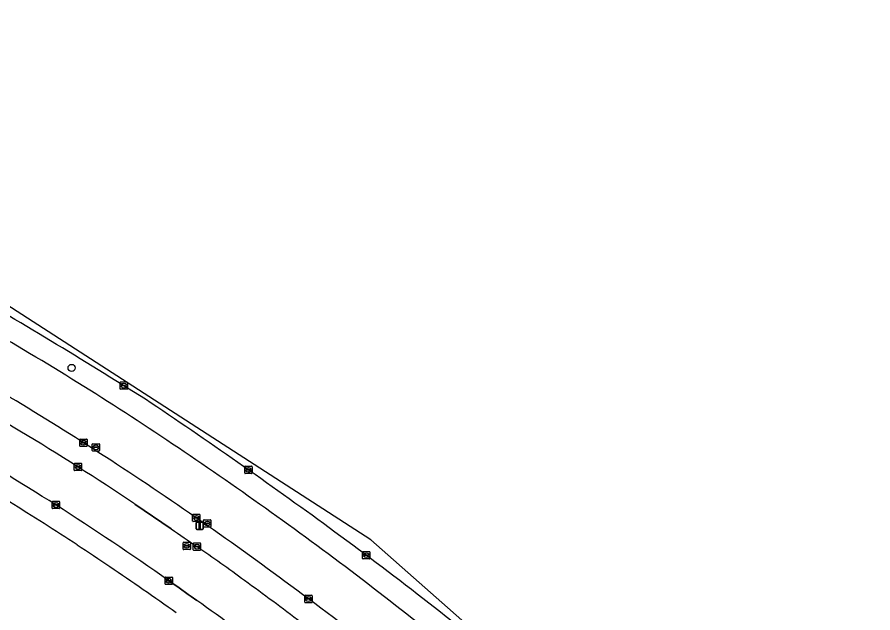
# Model space of a CAD drawing. Extents: x 161477 to 163040, y 383680 to 384871.
# Drawn here: x 162512.5 to 162629.1, y 384705.2 to 384786.4 of the extents above; entities that cross this region are included whole.
import ezdxf

# ---------------------------------------------------------------- set-up
doc = ezdxf.new("R2010")
doc.units = 0
for name, color, linetype in [('IMGEO_Berm_groen', 7, 'Continuous'), ('IMGEO_Boom', 7, 'Continuous'), ('IMGEO_Groenvoorziening', 7, 'Continuous'), ('IMGEO_Kolk', 7, 'Continuous'), ('IMGEO_Lichtmast', 7, 'Continuous'), ('IMGEO_Rijbaan_lokaal_open', 7, 'Continuous'), ('IMGEO_Rijbaan_regionaal_gesloten', 7, 'Continuous'), ('IMGEO_Rioolput', 7, 'Continuous'), ('IMGEO_Voetpad_open', 7, 'Continuous')]:
    doc.layers.add(name, color=color, linetype=linetype)

msp = doc.modelspace()

# ---------------------------------------------------------------- linework, layer by layer
at = {"layer": 'IMGEO_Berm_groen'}
msp.add_lwpolyline([(162528.5, 384720.08), (162533.47, 384716.7)], dxfattribs=at)
for centre, radius, start, end in [((162137.33, 384111.15), 736.58, 57.78938, 60.14831), ((162285.02, 384357.14), 446.72, 57.0416, 60.9848), ((162291.06, 384366.98), 428.67, 56.7613, 60.8295), ((162216.07, 384242.19), 571, 58.6829, 60.4408), ((162108.78, 384105.44), 756.92, 53.87856, 56.19088), ((162231.46, 384277.75), 542.47, 53.6069, 56.8569), ((162343.07, 384445.15), 331.62, 56.003, 59.2023), ((162250.95, 384306.2), 501.5, 53.082, 56.7352), ((162720.42, 384983.45), 325.73, 234.9747, 235.7265), ((162227.37, 384269.35), 554.61, 50.4787, 53.7929), ((162302.93, 384378.53), 409.28, 54.0043, 55.1193), ((162292.36, 384359.82), 440.28, 49.6402, 53.6497), ((162275.96, 384340.97), 455.51, 52.8348, 54.0353), ((162304.47, 384373.71), 415.39, 48.7319, 53.3898)]:
    msp.add_arc(centre, radius, start, end, dxfattribs=at)
at = {"layer": 'IMGEO_Boom'}
msp.add_circle((162519.91, 384738.62), 0.489, dxfattribs=at)
at = {"layer": 'IMGEO_Groenvoorziening'}
for centre, radius, start, end in [((162192.17, 384200.8), 609.81, 57.90763, 59.99693), ((162289.4, 384363.23), 420.56, 56.6411, 57.3737), ((162281.99, 384351.48), 434.44, 55.9671, 56.6764), ((162275.34, 384341.41), 446.51, 54.5725, 55.9832)]:
    msp.add_arc(centre, radius, start, end, dxfattribs=at)
at = {"layer": 'IMGEO_Kolk'}
for p, q in [((162526.52, 384735.78), (162526.52, 384736.63)), ((162526.59, 384736.71), (162527.44, 384736.71)), ((162526.82, 384736.25), (162527.22, 384736.25)), ((162527, 384736.49), (162527.03, 384736.49)), ((162527.52, 384736.63), (162527.52, 384735.78)), ((162527.44, 384735.71), (162526.59, 384735.71)), ((162526.77, 384736.2), (162526.77, 384736.21)), ((162527.21, 384736.16), (162526.81, 384736.16)), ((162527.03, 384735.93), (162527, 384735.93)), ((162527.26, 384736.21), (162527.26, 384736.2)), ((162521.02, 384728.01), (162521.02, 384728.86)), ((162521.09, 384728.93), (162521.95, 384728.93)), ((162521.28, 384728.43), (162521.28, 384728.44)), ((162521.32, 384728.48), (162521.72, 384728.48)), ((162521.71, 384728.39), (162521.32, 384728.39)), ((162521.53, 384728.15), (162521.5, 384728.15)), ((162521.51, 384728.71), (162521.53, 384728.71)), ((162521.76, 384728.44), (162521.76, 384728.43)), ((162522.02, 384728.86), (162522.02, 384728.01)), ((162521.95, 384727.93), (162521.09, 384727.93)), ((162520.27, 384724.71), (162520.27, 384725.56)), ((162520.35, 384725.64), (162521.2, 384725.64)), ((162521.2, 384724.63), (162520.35, 384724.63)), ((162520.53, 384725.13), (162520.53, 384725.14)), ((162520.57, 384725.18), (162520.97, 384725.18)), ((162520.97, 384725.09), (162520.57, 384725.09)), ((162520.76, 384725.41), (162520.78, 384725.41)), ((162520.78, 384724.86), (162520.76, 384724.86)), ((162521.01, 384725.14), (162521.01, 384725.13)), ((162521.27, 384725.56), (162521.27, 384724.71)), ((162543.5, 384724.31), (162543.5, 384725.16)), ((162543.57, 384725.23), (162544.42, 384725.23)), ((162543.75, 384724.73), (162543.75, 384724.74)), ((162544.19, 384724.69), (162543.79, 384724.69)), ((162543.8, 384724.78), (162544.19, 384724.78)), ((162543.98, 384725.01), (162544.01, 384725.01)), ((162544.24, 384724.74), (162544.24, 384724.73)), ((162544.5, 384725.16), (162544.5, 384724.31)), ((162544.42, 384724.23), (162543.57, 384724.23)), ((162544.01, 384724.45), (162543.98, 384724.45)), ((162517.26, 384719.53), (162517.26, 384720.38)), ((162517.34, 384720.45), (162518.19, 384720.45)), ((162517.52, 384719.95), (162517.52, 384719.96)), ((162517.96, 384719.91), (162517.56, 384719.91)), ((162517.57, 384720), (162517.96, 384720)), ((162517.75, 384720.23), (162517.78, 384720.23)), ((162518.01, 384719.96), (162518.01, 384719.95)), ((162518.27, 384720.38), (162518.27, 384719.53)), ((162518.19, 384719.45), (162517.34, 384719.45)), ((162517.77, 384719.67), (162517.75, 384719.67)), ((162536.4, 384717.76), (162536.4, 384718.61)), ((162536.47, 384718.68), (162537.33, 384718.68)), ((162537.33, 384717.68), (162536.47, 384717.68)), ((162536.66, 384718.18), (162536.66, 384718.19)), ((162536.7, 384718.23), (162537.1, 384718.23)), ((162537.1, 384718.14), (162536.7, 384718.14)), ((162536.91, 384717.9), (162536.88, 384717.9)), ((162536.89, 384718.46), (162536.91, 384718.46)), ((162537.14, 384718.19), (162537.14, 384718.18)), ((162537.4, 384718.61), (162537.4, 384717.76)), ((162536.48, 384713.85), (162536.48, 384714.7)), ((162536.56, 384714.77), (162537.41, 384714.77)), ((162536.74, 384714.27), (162536.74, 384714.28)), ((162536.78, 384714.32), (162537.18, 384714.32)), ((162537.18, 384714.23), (162536.78, 384714.23)), ((162536.97, 384714.55), (162536.99, 384714.55)), ((162537.22, 384714.28), (162537.22, 384714.27)), ((162537.48, 384714.7), (162537.48, 384713.85)), ((162537.41, 384713.77), (162536.56, 384713.77)), ((162536.99, 384713.99), (162536.97, 384713.99)), ((162559.55, 384712.68), (162559.55, 384713.54)), ((162559.63, 384713.61), (162560.48, 384713.61)), ((162559.81, 384713.1), (162559.81, 384713.12)), ((162559.85, 384713.15), (162560.25, 384713.15)), ((162560.25, 384713.07), (162559.85, 384713.07)), ((162560.04, 384713.39), (162560.06, 384713.39)), ((162560.29, 384713.12), (162560.29, 384713.1)), ((162560.55, 384713.54), (162560.55, 384712.68)), ((162560.48, 384712.61), (162559.63, 384712.61)), ((162560.06, 384712.83), (162560.04, 384712.83)), ((162532.64, 384709.21), (162532.64, 384710.06)), ((162532.71, 384710.13), (162533.56, 384710.13)), ((162532.89, 384709.63), (162532.89, 384709.64)), ((162533.33, 384709.59), (162532.93, 384709.59)), ((162532.94, 384709.68), (162533.33, 384709.68)), ((162533.12, 384709.91), (162533.15, 384709.91)), ((162533.38, 384709.64), (162533.38, 384709.63)), ((162533.64, 384710.06), (162533.64, 384709.21)), ((162533.56, 384709.13), (162532.71, 384709.13)), ((162533.15, 384709.35), (162533.12, 384709.35)), ((162551.68, 384706.72), (162551.68, 384707.57)), ((162551.76, 384707.64), (162552.61, 384707.64)), ((162551.94, 384707.14), (162551.94, 384707.15)), ((162552.38, 384707.1), (162551.98, 384707.1)), ((162551.99, 384707.19), (162552.38, 384707.19)), ((162552.17, 384707.42), (162552.2, 384707.42)), ((162552.43, 384707.15), (162552.43, 384707.14)), ((162552.69, 384707.57), (162552.69, 384706.72)), ((162552.61, 384706.64), (162551.76, 384706.64)), ((162552.19, 384706.86), (162552.17, 384706.86))]:
    msp.add_line(p, q, dxfattribs=at)
for points in [[(162526.52, 384735.78), (162526.52, 384736.63)], [(162526.59, 384736.71), (162527.44, 384736.71)], [(162527.52, 384736.63), (162527.52, 384735.78)], [(162527.44, 384735.71), (162526.59, 384735.71)], [(162521.02, 384728.01), (162521.02, 384728.86)], [(162521.09, 384728.93), (162521.95, 384728.93)], [(162522.02, 384728.86), (162522.02, 384728.01)], [(162521.95, 384727.93), (162521.09, 384727.93)], [(162520.27, 384724.71), (162520.27, 384725.56)], [(162520.35, 384725.64), (162521.2, 384725.64)], [(162521.2, 384724.63), (162520.35, 384724.63)], [(162521.27, 384725.56), (162521.27, 384724.71)], [(162543.5, 384724.31), (162543.5, 384725.16)], [(162543.57, 384725.23), (162544.42, 384725.23)], [(162544.5, 384725.16), (162544.5, 384724.31)], [(162544.42, 384724.23), (162543.57, 384724.23)], [(162517.26, 384719.53), (162517.26, 384720.38)], [(162517.34, 384720.45), (162518.19, 384720.45)], [(162518.27, 384720.38), (162518.27, 384719.53)], [(162518.19, 384719.45), (162517.34, 384719.45)], [(162536.4, 384717.76), (162536.4, 384718.61)], [(162536.47, 384718.68), (162537.33, 384718.68)], [(162537.33, 384717.68), (162536.47, 384717.68)], [(162537.4, 384718.61), (162537.4, 384717.76)], [(162536.48, 384713.85), (162536.48, 384714.7)], [(162536.56, 384714.77), (162537.41, 384714.77)], [(162537.48, 384714.7), (162537.48, 384713.85)], [(162537.41, 384713.77), (162536.56, 384713.77)], [(162559.55, 384712.68), (162559.55, 384713.54)], [(162559.63, 384713.61), (162560.48, 384713.61)], [(162560.55, 384713.54), (162560.55, 384712.68)], [(162560.48, 384712.61), (162559.63, 384712.61)], [(162532.64, 384709.21), (162532.64, 384710.06)], [(162532.71, 384710.13), (162533.56, 384710.13)], [(162533.64, 384710.06), (162533.64, 384709.21)], [(162533.56, 384709.13), (162532.71, 384709.13)], [(162551.68, 384706.72), (162551.68, 384707.57)], [(162551.76, 384707.64), (162552.61, 384707.64)], [(162552.69, 384707.57), (162552.69, 384706.72)], [(162552.61, 384706.64), (162551.76, 384706.64)]]:
    msp.add_lwpolyline(points, dxfattribs=at)
for centre, radius, start, end in [((162526.59, 384736.63), 0.0765, 91.552, 178.448), ((162526.59, 384736.63), 0.0765, 91.552, 178.448), ((162526.82, 384736.21), 0.0403, 85.8775, 175.7526), ((162527.22, 384736.21), 0.0386, 1.7309, 96.639), ((162527.44, 384736.63), 0.0765, 1.552, 88.448), ((162527.44, 384736.63), 0.0765, 1.552, 88.448), ((162526.59, 384735.78), 0.0765, 181.552, 268.448), ((162526.59, 384735.78), 0.0765, 181.552, 268.448), ((162526.81, 384736.2), 0.0366, 178.938, 274.7102), ((162527.22, 384736.21), 0.043, 264.8664, 352.4533), ((162527.44, 384735.78), 0.0765, 271.552, 358.448), ((162527.44, 384735.78), 0.0765, 271.552, 358.448), ((162521.09, 384728.86), 0.0765, 91.552, 178.448), ((162521.09, 384728.86), 0.0765, 91.552, 178.448), ((162521.32, 384728.44), 0.0403, 85.8775, 175.7526), ((162521.31, 384728.43), 0.0366, 178.938, 274.7102), ((162521.72, 384728.43), 0.043, 264.8664, 352.4533), ((162521.72, 384728.44), 0.0386, 1.7309, 96.639), ((162521.94, 384728.86), 0.0765, 1.552, 88.448), ((162521.94, 384728.86), 0.0765, 1.552, 88.448), ((162521.09, 384728.01), 0.0765, 181.552, 268.448), ((162521.09, 384728.01), 0.0765, 181.552, 268.448), ((162521.94, 384728.01), 0.0765, 271.552, 358.448), ((162521.94, 384728.01), 0.0765, 271.552, 358.448), ((162520.35, 384725.56), 0.0765, 91.552, 178.448), ((162520.35, 384725.56), 0.0765, 91.552, 178.448), ((162520.35, 384724.71), 0.0765, 181.552, 268.448), ((162520.35, 384724.71), 0.0765, 181.552, 268.448), ((162520.57, 384725.14), 0.0403, 85.8775, 175.7526), ((162520.57, 384725.13), 0.0366, 178.938, 274.7102), ((162520.98, 384725.14), 0.0386, 1.7309, 96.639), ((162520.97, 384725.13), 0.043, 264.8664, 352.4533), ((162521.2, 384725.56), 0.0765, 1.552, 88.448), ((162521.2, 384725.56), 0.0765, 1.552, 88.448), ((162521.2, 384724.71), 0.0765, 271.552, 358.448), ((162521.2, 384724.71), 0.0765, 271.552, 358.448), ((162543.57, 384725.16), 0.0765, 91.552, 178.448), ((162543.57, 384725.16), 0.0765, 91.552, 178.448), ((162543.79, 384724.74), 0.0403, 85.8775, 175.7526), ((162543.79, 384724.73), 0.0366, 178.938, 274.7102), ((162544.2, 384724.74), 0.0386, 1.7309, 96.639), ((162544.2, 384724.73), 0.043, 264.8664, 352.4533), ((162544.42, 384725.16), 0.0765, 1.552, 88.448), ((162544.42, 384725.16), 0.0765, 1.552, 88.448), ((162543.57, 384724.31), 0.0765, 181.552, 268.448), ((162543.57, 384724.31), 0.0765, 181.552, 268.448), ((162544.42, 384724.31), 0.0765, 271.552, 358.448), ((162544.42, 384724.31), 0.0765, 271.552, 358.448), ((162517.34, 384720.38), 0.0765, 91.552, 178.448), ((162517.34, 384720.38), 0.0765, 91.552, 178.448), ((162517.56, 384719.96), 0.0403, 85.8775, 175.7526), ((162517.56, 384719.95), 0.0366, 178.938, 274.7102), ((162517.97, 384719.96), 0.0386, 1.7309, 96.639), ((162517.96, 384719.95), 0.043, 264.8664, 352.4533), ((162518.19, 384720.38), 0.0765, 1.552, 88.448), ((162518.19, 384720.38), 0.0765, 1.552, 88.448), ((162517.34, 384719.53), 0.0765, 181.552, 268.448), ((162517.34, 384719.53), 0.0765, 181.552, 268.448), ((162518.19, 384719.53), 0.0765, 271.552, 358.448), ((162518.19, 384719.53), 0.0765, 271.552, 358.448), ((162536.48, 384718.61), 0.0765, 91.552, 178.448), ((162536.48, 384718.61), 0.0765, 91.552, 178.448), ((162536.48, 384717.76), 0.0765, 181.552, 268.448), ((162536.48, 384717.76), 0.0765, 181.552, 268.448), ((162536.7, 384718.19), 0.0403, 85.8775, 175.7526), ((162536.69, 384718.18), 0.0366, 178.938, 274.7102), ((162537.1, 384718.19), 0.0386, 1.7309, 96.639), ((162537.1, 384718.18), 0.043, 264.8664, 352.4533), ((162537.32, 384718.61), 0.0765, 1.552, 88.448), ((162537.32, 384718.61), 0.0765, 1.552, 88.448), ((162537.32, 384717.76), 0.0765, 271.552, 358.448), ((162537.32, 384717.76), 0.0765, 271.552, 358.448), ((162536.56, 384714.7), 0.0765, 91.552, 178.448), ((162536.56, 384714.7), 0.0765, 91.552, 178.448), ((162536.78, 384714.28), 0.0403, 85.8775, 175.7526), ((162536.78, 384714.27), 0.0366, 178.938, 274.7102), ((162537.19, 384714.28), 0.0386, 1.7309, 96.639), ((162537.18, 384714.27), 0.043, 264.8664, 352.4533), ((162537.41, 384714.7), 0.0765, 1.552, 88.448), ((162537.41, 384714.7), 0.0765, 1.552, 88.448), ((162536.56, 384713.85), 0.0765, 181.552, 268.448), ((162536.56, 384713.85), 0.0765, 181.552, 268.448), ((162537.41, 384713.85), 0.0765, 271.552, 358.448), ((162537.41, 384713.85), 0.0765, 271.552, 358.448), ((162559.63, 384713.53), 0.0765, 91.552, 178.448), ((162559.63, 384713.53), 0.0765, 91.552, 178.448), ((162559.85, 384713.11), 0.0403, 85.8775, 175.7526), ((162559.85, 384713.1), 0.0366, 178.938, 274.7102), ((162560.26, 384713.11), 0.0386, 1.7309, 96.639), ((162560.25, 384713.11), 0.043, 264.8664, 352.4533), ((162560.48, 384713.53), 0.0765, 1.552, 88.448), ((162560.48, 384713.53), 0.0765, 1.552, 88.448), ((162559.63, 384712.68), 0.0765, 181.552, 268.448), ((162559.63, 384712.68), 0.0765, 181.552, 268.448), ((162560.48, 384712.68), 0.0765, 271.552, 358.448), ((162560.48, 384712.68), 0.0765, 271.552, 358.448), ((162532.71, 384710.06), 0.0765, 91.552, 178.448), ((162532.71, 384710.06), 0.0765, 91.552, 178.448), ((162532.93, 384709.64), 0.0403, 85.8775, 175.7526), ((162532.93, 384709.63), 0.0366, 178.938, 274.7102), ((162533.34, 384709.64), 0.0386, 1.7309, 96.639), ((162533.34, 384709.63), 0.043, 264.8664, 352.4533), ((162533.56, 384710.06), 0.0765, 1.552, 88.448), ((162533.56, 384710.06), 0.0765, 1.552, 88.448), ((162532.71, 384709.21), 0.0765, 181.552, 268.448), ((162532.71, 384709.21), 0.0765, 181.552, 268.448), ((162533.56, 384709.21), 0.0765, 271.552, 358.448), ((162533.56, 384709.21), 0.0765, 271.552, 358.448), ((162551.76, 384707.57), 0.0765, 91.552, 178.448), ((162551.76, 384707.57), 0.0765, 91.552, 178.448), ((162551.98, 384707.15), 0.0403, 85.8775, 175.7526), ((162551.98, 384707.14), 0.0366, 178.938, 274.7102), ((162552.39, 384707.15), 0.0386, 1.7309, 96.639), ((162552.38, 384707.14), 0.043, 264.8664, 352.4533), ((162552.61, 384707.57), 0.0765, 1.552, 88.448), ((162552.61, 384707.57), 0.0765, 1.552, 88.448), ((162551.76, 384706.72), 0.0765, 181.552, 268.448), ((162551.76, 384706.72), 0.0765, 181.552, 268.448), ((162552.61, 384706.72), 0.0765, 271.552, 358.448), ((162552.61, 384706.72), 0.0765, 271.552, 358.448)]:
    msp.add_arc(centre, radius, start, end, dxfattribs=at)
for centre, major_axis, ratio, start_param, end_param in [((162527, 384736.21), (-0.387, 0.002), 0.722429, 4.712389, 7.853982), ((162527.03, 384736.21), (-0.39, 0.002), 0.717154, 1.570796, 4.712389), ((162521.51, 384728.43), (-0.387, 0.002), 0.722429, 4.712389, 7.853982), ((162521.53, 384728.43), (-0.39, 0.002), 0.717154, 1.570796, 4.712389), ((162520.76, 384725.13), (-0.387, 0.002), 0.722429, 4.712389, 7.853982), ((162520.78, 384725.13), (-0.39, 0.002), 0.717154, 1.570796, 4.712389), ((162543.98, 384724.73), (-0.387, 0.002), 0.722429, 4.712389, 7.853982), ((162544.01, 384724.73), (-0.39, 0.002), 0.717154, 1.570796, 4.712389), ((162517.75, 384719.95), (-0.387, 0.002), 0.722429, 4.712389, 7.853982), ((162517.78, 384719.95), (-0.39, 0.002), 0.717154, 1.570796, 4.712389), ((162536.89, 384718.18), (-0.387, 0.002), 0.722429, 4.712389, 7.853982), ((162536.91, 384718.18), (-0.39, 0.002), 0.717154, 1.570796, 4.712389), ((162536.97, 384714.27), (-0.387, 0.002), 0.722429, 4.712389, 7.853982), ((162536.99, 384714.27), (-0.39, 0.002), 0.717154, 1.570796, 4.712389), ((162560.04, 384713.11), (-0.387, 0.002), 0.722429, 4.712389, 7.853982), ((162560.06, 384713.11), (-0.39, 0.002), 0.717154, 1.570796, 4.712389), ((162533.12, 384709.63), (-0.387, 0.002), 0.722429, 4.712389, 7.853982), ((162533.15, 384709.63), (-0.39, 0.002), 0.717154, 1.570796, 4.712389), ((162552.17, 384707.14), (-0.387, 0.002), 0.722429, 4.712389, 7.853982), ((162552.2, 384707.14), (-0.39, 0.002), 0.717154, 1.570796, 4.712389)]:
    msp.add_ellipse(centre, major_axis=major_axis, ratio=ratio, start_param=start_param, end_param=end_param, dxfattribs=at)
at = {"layer": 'IMGEO_Lichtmast'}
for p, q in [((162536.96, 384717.62), (162537.75, 384717.62)), ((162537.75, 384717.62), (162536.96, 384717.62)), ((162536.86, 384716.72), (162536.86, 384717.52)), ((162536.86, 384717.52), (162536.86, 384716.72)), ((162537.75, 384716.62), (162536.96, 384716.62)), ((162536.96, 384716.62), (162537.75, 384716.62)), ((162537.85, 384717.52), (162537.85, 384716.72)), ((162537.85, 384716.72), (162537.85, 384717.52))]:
    msp.add_line(p, q, dxfattribs=at)
msp.add_lwpolyline([(162537.28, 384717.5), (162537.43, 384717.5), (162537.43, 384716.75), (162537.28, 384716.75), (162537.28, 384717.5)], dxfattribs=at)
for centre, start, end in [((162536.96, 384717.52), 90, 180), ((162536.96, 384717.52), 90, 180), ((162537.75, 384717.52), 0, 90), ((162537.75, 384717.52), 360, 90), ((162536.96, 384716.72), 180, 270), ((162536.96, 384716.72), 180, 270), ((162537.75, 384716.72), 270, 0), ((162537.75, 384716.72), 270, 0)]:
    msp.add_arc(centre, 0.1, start, end, dxfattribs=at)
at = {"layer": 'IMGEO_Rijbaan_lokaal_open'}
for points in [[(162533.47, 384716.7), (162528.5, 384720.08)], [(162533.14, 384709.63), (162534.57, 384708.64), (162535.8, 384707.76), (162536.18, 384707.5), (162536.98, 384706.94)]]:
    msp.add_lwpolyline(points, dxfattribs=at)
for centre, radius, start, end in [((162216.07, 384242.19), 571, 58.6829, 60.4408), ((162343.07, 384445.15), 331.62, 56.003, 59.2023), ((162218.45, 384243.67), 562.53, 57.8529, 59.6374), ((162292.8, 384368.28), 417.47, 54.8522, 57.3934), ((162720.42, 384983.45), 325.73, 234.9747, 235.7265), ((162302.93, 384378.53), 409.28, 54.0043, 55.1193), ((162275.96, 384340.97), 455.51, 52.8348, 54.0353), ((162321.9, 384402.76), 372.53, 52.764, 54.7365)]:
    msp.add_arc(centre, radius, start, end, dxfattribs=at)
at = {"layer": 'IMGEO_Rijbaan_regionaal_gesloten'}
msp.add_lwpolyline([(162629.09, 384651.95), (162623.61, 384658.18), (162604.05, 384676.9), (162560.66, 384715.2), (162495.16, 384757.46), (162440.15, 384784.12), (162434.09, 384786.41), (162433.19, 384785.11)], dxfattribs=at)
for centre, radius, start, end in [((162137.33, 384111.15), 736.58, 57.78938, 60.14831), ((162285.02, 384357.14), 446.72, 57.0416, 60.9848), ((162291.06, 384366.98), 428.67, 56.7613, 60.8295), ((162108.78, 384105.44), 756.92, 53.87856, 56.19088), ((162231.46, 384277.75), 542.47, 53.6069, 56.8569), ((162250.95, 384306.2), 501.5, 53.082, 56.7352), ((162227.37, 384269.35), 554.61, 50.4787, 53.7929), ((162292.36, 384359.82), 440.28, 49.6402, 53.6497), ((162304.47, 384373.71), 415.39, 48.7319, 53.3898)]:
    msp.add_arc(centre, radius, start, end, dxfattribs=at)
at = {"layer": 'IMGEO_Rioolput'}
for p, q in [((162522.71, 384727.38), (162522.71, 384728.23)), ((162522.79, 384728.3), (162523.64, 384728.3)), ((162523.2, 384728.08), (162523.23, 384728.08)), ((162523.71, 384728.23), (162523.71, 384727.38)), ((162523.64, 384727.3), (162522.79, 384727.3)), ((162522.97, 384727.8), (162522.97, 384727.81)), ((162523.01, 384727.85), (162523.41, 384727.85)), ((162523.41, 384727.76), (162523.01, 384727.76)), ((162523.22, 384727.52), (162523.2, 384727.52)), ((162523.46, 384727.81), (162523.46, 384727.8)), ((162537.89, 384717), (162537.89, 384717.86)), ((162537.96, 384717.93), (162538.81, 384717.93)), ((162538.37, 384717.71), (162538.4, 384717.71)), ((162538.89, 384717.86), (162538.89, 384717)), ((162538.81, 384716.93), (162537.96, 384716.93)), ((162538.14, 384717.42), (162538.14, 384717.44)), ((162538.58, 384717.39), (162538.18, 384717.39)), ((162538.19, 384717.47), (162538.59, 384717.47)), ((162538.4, 384717.15), (162538.37, 384717.15)), ((162538.63, 384717.44), (162538.63, 384717.42)), ((162535.1, 384713.95), (162535.1, 384714.8)), ((162535.17, 384714.88), (162536.03, 384714.88)), ((162535.36, 384714.37), (162535.36, 384714.38)), ((162535.4, 384714.42), (162535.8, 384714.42)), ((162535.8, 384714.33), (162535.4, 384714.33)), ((162535.61, 384714.1), (162535.58, 384714.1)), ((162535.59, 384714.66), (162535.61, 384714.66)), ((162535.84, 384714.38), (162535.84, 384714.37)), ((162536.1, 384714.8), (162536.1, 384713.95)), ((162536.03, 384713.88), (162535.17, 384713.88))]:
    msp.add_line(p, q, dxfattribs=at)
for points in [[(162522.71, 384727.38), (162522.71, 384728.23)], [(162522.79, 384728.3), (162523.64, 384728.3)], [(162523.71, 384728.23), (162523.71, 384727.38)], [(162523.64, 384727.3), (162522.79, 384727.3)], [(162537.89, 384717), (162537.89, 384717.86)], [(162537.96, 384717.93), (162538.81, 384717.93)], [(162538.89, 384717.86), (162538.89, 384717)], [(162538.81, 384716.93), (162537.96, 384716.93)], [(162535.1, 384713.95), (162535.1, 384714.8)], [(162535.17, 384714.88), (162536.03, 384714.88)], [(162536.1, 384714.8), (162536.1, 384713.95)], [(162536.03, 384713.88), (162535.17, 384713.88)]]:
    msp.add_lwpolyline(points, dxfattribs=at)
for centre, radius, start, end in [((162522.79, 384728.23), 0.0765, 91.552, 178.448), ((162522.79, 384728.23), 0.0765, 91.552, 178.448), ((162523.64, 384728.23), 0.0765, 1.552, 88.448), ((162523.64, 384728.23), 0.0765, 1.552, 88.448), ((162522.79, 384727.38), 0.0765, 181.552, 268.448), ((162522.79, 384727.38), 0.0765, 181.552, 268.448), ((162523.01, 384727.81), 0.0403, 85.8775, 175.7526), ((162523.01, 384727.8), 0.0366, 178.938, 274.7102), ((162523.42, 384727.81), 0.0386, 1.7309, 96.639), ((162523.41, 384727.8), 0.043, 264.8664, 352.4533), ((162523.64, 384727.38), 0.0765, 271.552, 358.448), ((162523.64, 384727.38), 0.0765, 271.552, 358.448), ((162537.96, 384717.86), 0.0765, 91.552, 178.448), ((162537.96, 384717.86), 0.0765, 91.552, 178.448), ((162538.81, 384717.86), 0.0765, 1.552, 88.448), ((162538.81, 384717.86), 0.0765, 1.552, 88.448), ((162537.96, 384717.01), 0.0765, 181.552, 268.448), ((162537.96, 384717.01), 0.0765, 181.552, 268.448), ((162538.19, 384717.43), 0.0403, 85.8775, 175.7526), ((162538.18, 384717.42), 0.0366, 178.938, 274.7102), ((162538.59, 384717.43), 0.043, 264.8664, 352.4533), ((162538.59, 384717.44), 0.0386, 1.7309, 96.639), ((162538.81, 384717.01), 0.0765, 271.552, 358.448), ((162538.81, 384717.01), 0.0765, 271.552, 358.448), ((162535.18, 384714.8), 0.0765, 91.552, 178.448), ((162535.18, 384714.8), 0.0765, 91.552, 178.448), ((162535.4, 384714.38), 0.0403, 85.8775, 175.7526), ((162535.39, 384714.37), 0.0366, 178.938, 274.7102), ((162535.8, 384714.38), 0.0386, 1.7309, 96.639), ((162535.8, 384714.38), 0.043, 264.8664, 352.4533), ((162536.02, 384714.8), 0.0765, 1.552, 88.448), ((162536.02, 384714.8), 0.0765, 1.552, 88.448), ((162535.18, 384713.95), 0.0765, 181.552, 268.448), ((162535.18, 384713.95), 0.0765, 181.552, 268.448), ((162536.02, 384713.95), 0.0765, 271.552, 358.448), ((162536.02, 384713.95), 0.0765, 271.552, 358.448)]:
    msp.add_arc(centre, radius, start, end, dxfattribs=at)
for centre, major_axis, ratio, start_param, end_param in [((162523.2, 384727.8), (-0.387, 0.002), 0.722429, 4.712389, 7.853982), ((162523.22, 384727.8), (-0.39, 0.002), 0.717154, 1.570796, 4.712389), ((162538.37, 384717.43), (-0.387, 0.002), 0.722429, 4.712389, 7.853982), ((162538.4, 384717.43), (-0.39, 0.002), 0.717154, 1.570796, 4.712389), ((162535.59, 384714.38), (-0.387, 0.002), 0.722429, 4.712389, 7.853982), ((162535.61, 384714.38), (-0.39, 0.002), 0.717154, 1.570796, 4.712389)]:
    msp.add_ellipse(centre, major_axis=major_axis, ratio=ratio, start_param=start_param, end_param=end_param, dxfattribs=at)
at = {"layer": 'IMGEO_Voetpad_open'}
msp.add_lwpolyline([(162536.98, 384706.94), (162536.18, 384707.5), (162535.8, 384707.76), (162534.57, 384708.64), (162533.14, 384709.63)], dxfattribs=at)
for centre, radius, start, end in [((162192.17, 384200.8), 609.81, 57.90763, 59.99693), ((162218.45, 384243.67), 562.53, 57.8529, 59.6374), ((162292.8, 384368.28), 417.47, 54.8522, 57.3934), ((162289.4, 384363.23), 420.56, 56.6411, 57.3737), ((162281.99, 384351.48), 434.44, 55.9671, 56.6764), ((162275.34, 384341.41), 446.51, 54.5725, 55.9832), ((162321.9, 384402.76), 372.53, 52.764, 54.7365)]:
    msp.add_arc(centre, radius, start, end, dxfattribs=at)

doc.saveas('drawing.dxf')
